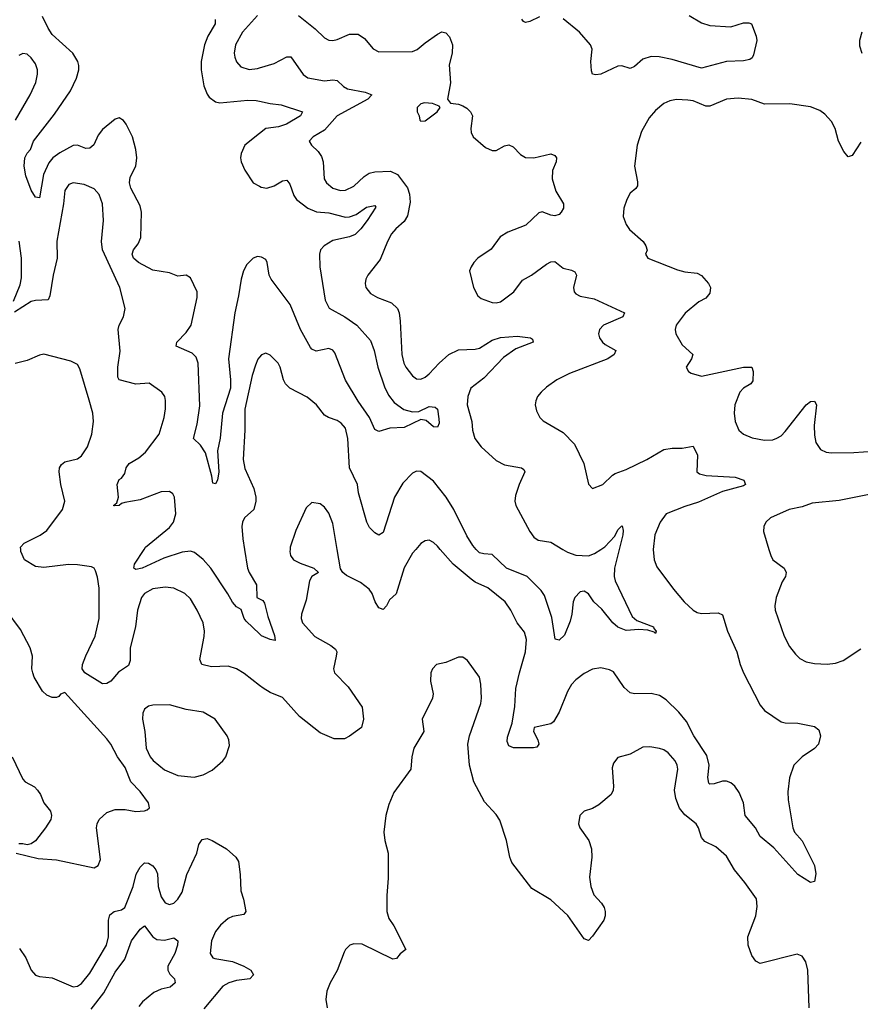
# Model space of a CAD drawing. Header units: inches. Extents: x 1843162 to 1959474, y 907081 to 1016326.
# Tile 313 of 656: x 1938855 to 1942868, y 917828 to 922529. Entities that reach past the tile are written whole.
import ezdxf

# ---------------------------------------------------------------- set-up
doc = ezdxf.new("R2010")
doc.units = ezdxf.units.IN
doc.header["$MEASUREMENT"] = 0
for name, color, linetype in [('B9931', 7, 'Continuous'), ('B9932', 7, 'Continuous'), ('B9941', 7, 'Continuous'), ('B9942', 7, 'Continuous')]:
    doc.layers.add(name, color=color, linetype=linetype)

msp = doc.modelspace()

# ---------------------------------------------------------------- linework, layer by layer
at = {"layer": 'B9931', "color": 5}
for points, elevation in [([(1940000, 919349.8), (1939926.8, 919406.8), (1939890, 919429.8), (1939850, 919443.1), (1939770, 919439.8), (1939724.7, 919450), (1939714.3, 919474.3), (1939736.1, 919583.9), (1939737.5, 919610), (1939730.6, 919650), (1939702.6, 919710), (1939670, 919764.4), (1939642.4, 919790), (1939590, 919814.6), (1939550, 919819.4), (1939490, 919811.2), (1939450.2, 919790), (1939436.1, 919770), (1939416.6, 919710), (1939407.9, 919630), (1939382.7, 919530), (1939382.2, 919470), (1939374.1, 919445.9), (1939327.1, 919412.9), (1939290, 919371.2), (1939270, 919359.7), (1939250, 919358.3), (1939166, 919410), (1939153, 919430), (1939155.1, 919450), (1939170, 919492.4), (1939215.1, 919584.9), (1939233.4, 919670), (1939234.3, 919814.3), (1939227, 919867), (1939217, 919897), (1939209.7, 919909.7), (1939196.8, 919916.8), (1939130, 919925.8), (1939087.7, 919927.7), (1938970, 919912.7), (1938930, 919918.7), (1938877.6, 919950), (1938860.5, 919990), (1938859.5, 920000)], 660), ([(1940000, 919597.3), (1939936.6, 919656.6), (1939926.9, 919670), (1939912.6, 919712.6), (1939890, 919726.3), (1939870, 919748), (1939848.5, 919788.5), (1939767.7, 919910), (1939730, 919952.4), (1939690, 919985.7), (1939670, 919992.1), (1939630, 919987.5), (1939542.2, 919957.8), (1939439.1, 919910), (1939410, 919903.5), (1939399.5, 919910), (1939402.2, 919930), (1939448.4, 920000)], 640), ([(1939927.7, 920000), (1939942.5, 919910), (1939950, 919888.9), (1939985.6, 919830), (1939987, 919770), (1940000, 919763.3)], 640), ([(1938838, 918550), (1938943.4, 918523.4), (1939030, 918517), (1939210, 918479.1), (1939230, 918491), (1939240.7, 918519.3), (1939221.8, 918670), (1939224.5, 918690), (1939234.2, 918710), (1939270, 918743.9), (1939310, 918758.6), (1939358, 918758), (1939410, 918748.2), (1939450, 918751), (1939464, 918756), (1939474, 918766), (1939469.2, 918790), (1939430, 918844.5), (1939386, 918890), (1939358, 918958), (1939321.2, 919010), (1939289.5, 919069.5), (1939270, 919096), (1939070, 919316), (1939050, 919309), (1939042, 919298), (1939030, 919293.3), (1939010, 919293.1), (1938983.9, 919303.9), (1938962.9, 919322.9), (1938923.5, 919390), (1938917.2, 919410), (1938913.3, 919430), (1938916, 919490), (1938904.7, 919530), (1938858, 919618), (1938790, 919709.6)], 680), ([(1938819.5, 919010), (1938870, 918902.8), (1938880.7, 918890), (1938925.5, 918865.5), (1938940.5, 918850), (1938954, 918830), (1938970.7, 918790), (1939002, 918750), (1939007.3, 918730), (1939002.8, 918710), (1938977.3, 918670), (1938930, 918609), (1938910, 918593.2), (1938890, 918588.7), (1938870, 918594), (1938850, 918593.2)], 680), ([(1938853.9, 918093.9), (1938884.3, 918050), (1938910.2, 917990.2), (1938930, 917966), (1938950, 917959.6), (1939010, 917954.3), (1939110, 917911.3), (1939130, 917914.4), (1939150, 917927.3), (1939190, 917975.8), (1939269.2, 918110), (1939278.9, 918150), (1939279.4, 918230), (1939285.7, 918254.3), (1939305.1, 918270), (1939341.1, 918278.9), (1939356.2, 918290), (1939396.1, 918390), (1939411.1, 918448.9), (1939430, 918483.1), (1939450, 918503.6), (1939470, 918501.8), (1939490, 918489.2), (1939504.6, 918470), (1939512, 918450), (1939515.9, 918390), (1939530, 918341.1), (1939550, 918312.6), (1939570, 918304.7), (1939590.9, 918310), (1939610, 918329.1), (1939630, 918363.7), (1939653.2, 918446.8), (1939700.3, 918550), (1939710, 918590.8), (1939725.7, 918614.3), (1939750, 918619), (1939774.4, 918610), (1939842.6, 918570), (1939886.4, 918530), (1939899.3, 918510), (1939907.5, 918447.5), (1939910.5, 918370), (1939923.8, 918330), (1939934.9, 918270), (1939924.1, 918255.9), (1939870, 918246.6), (1939850, 918236.8), (1939814.1, 918205.9), (1939790, 918174.5), (1939770.3, 918130), (1939764.9, 918070), (1939777.1, 918050), (1939786.5, 918046.5), (1939870, 918032.5), (1939924.9, 918010), (1939958.5, 917990), (1939971.2, 917968.8), (1939953.4, 917950), (1939890, 917941.2), (1939854, 917930), (1939825.1, 917914.9), (1939733.7, 917806.3)], 660), ([(1939195.6, 917804.4), (1939257.1, 917882.9), (1939310, 917981.3), (1939356.7, 918043.3), (1939388, 918130), (1939430, 918186), (1939450, 918203.1), (1939489.6, 918149.6), (1939510, 918136.3), (1939545.6, 918134.4), (1939590, 918144.4), (1939610, 918131), (1939608.8, 918110), (1939594.7, 918070), (1939562.4, 918010), (1939562, 917990), (1939571.9, 917971.9), (1939594.4, 917950), (1939597, 917930), (1939572.4, 917910), (1939530, 917899.5), (1939495.7, 917884.3), (1939440.5, 917839.5), (1939422.8, 917817.2)], 640)]:
    msp.add_lwpolyline(points, dxfattribs=dict(at, elevation=elevation))
at = {"layer": 'B9931', "color": 5, "elevation": 680}
msp.add_lwpolyline([(1939570, 919257.2), (1939490, 919256.4), (1939469.4, 919250.6), (1939450, 919236.3), (1939442.2, 919217.8), (1939440.6, 919190), (1939452.9, 919130), (1939458.3, 919050), (1939476.9, 919010), (1939491.4, 918991.4), (1939546.8, 918946.8), (1939610, 918920.5), (1939687.2, 918912.8), (1939730, 918924), (1939773.6, 918946.4), (1939824.2, 918990), (1939839.6, 919010), (1939855.9, 919064.1), (1939854, 919090), (1939846, 919110), (1939788.7, 919188.7), (1939730, 919222.2), (1939650, 919234.8)], close=True, dxfattribs=at)
at = {"layer": 'B9932', "color": 5}
for points, elevation in [([(1939990.1, 922550), (1939918.2, 922470), (1939885.2, 922410), (1939879.2, 922370), (1939882, 922350), (1939890, 922328), (1939910, 922304.2), (1939950, 922291.4), (1939990, 922296.2), (1940000, 922299.2)], 640), ([(1940000, 921397.2), (1939990, 921398.5), (1939969.4, 921390.6), (1939939.4, 921360.6), (1939923, 921330), (1939912.5, 921290), (1939900.1, 921210), (1939881.6, 921130), (1939851.2, 920910), (1939861.3, 920810), (1939860.7, 920770), (1939822.7, 920650), (1939811.5, 920531.5), (1939799.7, 920470), (1939805.3, 920370), (1939798.4, 920330), (1939790, 920313.2), (1939776.4, 920316.4), (1939772.7, 920350), (1939741.1, 920461.1), (1939718.4, 920498.4), (1939684.7, 920530), (1939701.4, 920598.6), (1939714.4, 920685.6), (1939707, 920890), (1939697.2, 920917.2), (1939677.7, 920937.7), (1939602.4, 920970), (1939605.4, 920990), (1939650, 921035.8), (1939673, 921070), (1939702.4, 921202.4), (1939701.4, 921230), (1939670, 921297), (1939650, 921309.6), (1939610, 921305.4), (1939570, 921320.8), (1939490, 921333.3), (1939422, 921370), (1939398, 921390), (1939392.1, 921410), (1939398, 921430), (1939420.2, 921459.8), (1939433.4, 921490), (1939436.5, 921610), (1939430, 921640.9), (1939385, 921725), (1939378.4, 921750), (1939382.2, 921777.8), (1939408.9, 921830), (1939413.6, 921870), (1939409, 921910), (1939392.8, 921970), (1939363.5, 922030), (1939350, 922048), (1939330, 922060.5), (1939310, 922055.1), (1939250, 922005.4), (1939230, 921977.4), (1939208.1, 921931.9), (1939190, 921915.3), (1939170, 921914.6), (1939130, 921929.9), (1939110, 921928.1), (1939046.1, 921893.9), (1939012.9, 921870), (1938994, 921846), (1938967.7, 921790), (1938950, 921678), (1938930, 921682.7), (1938910, 921715.1), (1938883.5, 921783.5), (1938875.4, 921830), (1938879.5, 921870), (1938890, 921892.8), (1938905.8, 921910), (1938921.2, 921950), (1939021, 922079), (1939097.3, 922190), (1939125.8, 922250), (1939137.1, 922290), (1939137.4, 922310), (1939132.8, 922330), (1939109.2, 922369.2), (1939010, 922458), (1938990, 922488.2), (1938964.2, 922544.2)], 620), ([(1939787.4, 922530), (1939788.4, 922510), (1939753.3, 922450), (1939736.4, 922410), (1939721.4, 922330), (1939720.4, 922290), (1939734.2, 922214.2), (1939750, 922173.7), (1939760, 922160), (1939790, 922137.2), (1939810, 922132.8), (1939944.6, 922144.6), (1939983.3, 922143.3), (1940000, 922139.8)], 620), ([(1938835.3, 922050), (1938905.1, 922170), (1938932.4, 922230), (1938940.5, 922270), (1938939.7, 922290), (1938930, 922319.3), (1938910, 922347.3), (1938890, 922364.2), (1938870, 922367.8), (1938850, 922358.9)], 640), ([(1940000, 921986.2), (1939930.1, 921929.9), (1939911.7, 921890), (1939908.7, 921870), (1939911.8, 921850), (1939930, 921811.6), (1939970, 921750.2), (1940000, 921734.4)], 620), ([(1939448.4, 920000), (1939455, 920010), (1939570, 920105.2), (1939589, 920130), (1939599.6, 920170), (1939594, 920250), (1939585.2, 920265.2), (1939570, 920276.9), (1939530, 920275.4), (1939430, 920236), (1939356.5, 920223.5), (1939340.9, 920219.1), (1939330, 920209.7), (1939307.3, 920207.3), (1939302, 920210), (1939318, 920222), (1939326.6, 920250), (1939319.6, 920310), (1939330, 920334), (1939340.2, 920339.8), (1939357.5, 920362.5), (1939363.7, 920390), (1939377.2, 920410), (1939423.3, 920436.7), (1939455.8, 920464.2), (1939520.9, 920550), (1939544.5, 920630), (1939551, 920671), (1939551, 920711), (1939547, 920730), (1939532.7, 920750), (1939473.2, 920793.2), (1939410, 920788.3), (1939330, 920809.7), (1939323, 920823), (1939323, 920870), (1939334.1, 920945.9), (1939325.2, 921050), (1939329.9, 921070.1), (1939350.9, 921110), (1939358, 921150), (1939333, 921250), (1939250.5, 921430), (1939245.5, 921470), (1939254.7, 921570), (1939250.7, 921650), (1939234, 921694), (1939210, 921722), (1939163, 921743), (1939110, 921749.8), (1939090, 921742.2), (1939070, 921714), (1939063.5, 921650), (1939032.4, 921472.4), (1939033.4, 921390), (1939014.2, 921310), (1938998.5, 921210), (1938990, 921192), (1938930, 921189), (1938910, 921183.2), (1938830, 921132.7)], 640), ([(1938825.6, 921185.6), (1938856.4, 921263.6), (1938863, 921297), (1938863.2, 921390), (1938852.5, 921472.5)], 640), ([(1938859.5, 920000), (1938858.4, 920010), (1938876.2, 920030), (1938951.9, 920068.1), (1938984, 920090), (1939058.8, 920190), (1939070.8, 920230), (1939050.8, 920310), (1939042.6, 920370), (1939044.2, 920390), (1939053.9, 920406.1), (1939070, 920418.4), (1939130, 920432.2), (1939150, 920446.7), (1939178, 920490), (1939199.8, 920550), (1939207.4, 920610), (1939204.2, 920650), (1939187.2, 920712.8), (1939142.4, 920862.4), (1939130, 920882.7), (1939098.8, 920898.8), (1938970, 920931.8), (1938950, 920928), (1938890, 920902.2), (1938832.8, 920887.2)], 660), ([(1940000, 920917.2), (1939992.3, 920907.7), (1939980.2, 920879.8), (1939964.8, 920830), (1939929.5, 920670), (1939930.1, 920570), (1939922, 920430), (1939930, 920386.7), (1939972.5, 920290), (1939982.7, 920250), (1939982.3, 920230), (1939972.3, 920190), (1939928.1, 920150), (1939918.8, 920130), (1939916, 920110), (1939919.5, 920050), (1939927.7, 920000)], 640)]:
    msp.add_lwpolyline(points, dxfattribs=dict(at, elevation=elevation))
at = {"layer": 'B9941', "color": 5}
for points, elevation in [([(1940145.8, 920000), (1940144.9, 919990), (1940148.4, 919970), (1940161.6, 919950), (1940193.4, 919933.4), (1940258.8, 919910), (1940281, 919890), (1940250.2, 919869.8), (1940238, 919850), (1940223.2, 919756.8), (1940199.6, 919690), (1940198.3, 919670), (1940204.9, 919650), (1940263.6, 919583.6), (1940340.9, 919540.9), (1940362.8, 919522.8), (1940368.2, 919510), (1940366.4, 919490), (1940352.7, 919430), (1940358, 919410), (1940423, 919343), (1940490, 919246), (1940496.5, 919190), (1940486, 919150), (1940430, 919108.2), (1940405.4, 919094.6), (1940356, 919096), (1940290, 919124.5), (1940190, 919201.4), (1940110, 919292.9), (1940050, 919316.4), (1940016.8, 919336.8), (1940000, 919349.8)], 660), ([(1940745.6, 920000), (1940730, 919982.4), (1940690, 919912), (1940652.5, 919787.5), (1940620.7, 919759.3), (1940606.4, 919730), (1940590, 919713.6), (1940570, 919721.1), (1940551.2, 919750), (1940537.6, 919790), (1940522.9, 919810), (1940481.4, 919841.4), (1940415.8, 919875.8), (1940397.2, 919890), (1940386.6, 919906.6), (1940370.9, 920000)], 660), ([(1941879.4, 920000), (1941879.4, 919999.4), (1941884, 919950), (1941897.4, 919917.4), (1941976.5, 919810), (1942027.2, 919750), (1942070, 919710.3), (1942090, 919698.3), (1942110, 919694.3), (1942190, 919696.5), (1942210, 919687.7), (1942234, 919610), (1942278.5, 919510), (1942294, 919450), (1942310.2, 919410), (1942390, 919256.4), (1942411.1, 919231.1), (1942490, 919176.5), (1942510, 919171.4), (1942570, 919170.2), (1942650, 919155), (1942670, 919138.9), (1942677.7, 919110), (1942669.1, 919070), (1942650, 919049.7), (1942590.4, 919010), (1942550.4, 918970), (1942530.3, 918909.7), (1942522.9, 918842.9), (1942523.4, 918803.4), (1942545.3, 918670), (1942554.4, 918650), (1942590, 918608.2), (1942648.9, 918490), (1942656, 918450), (1942650, 918414), (1942630, 918409.6), (1942570, 918447.8), (1942455.4, 918575.4), (1942390, 918628.5), (1942368.1, 918670), (1942318.8, 918730), (1942310.6, 918790), (1942290, 918838.3), (1942269.1, 918869.1), (1942250, 918885.7), (1942230, 918893.7), (1942210, 918892.4), (1942170, 918880.4), (1942150, 918878.7), (1942144.4, 918884.4), (1942140.8, 918910), (1942146.6, 918970), (1942135.4, 919015.4), (1942073.3, 919110), (1942038.1, 919178.1), (1942002.2, 919222.2), (1941941.5, 919281.5), (1941910, 919302.6), (1941870, 919312.2), (1941790, 919309.7), (1941770, 919315.1), (1941740.7, 919340.7), (1941690, 919414.5), (1941670, 919425.6), (1941630, 919434.7), (1941590, 919427.8), (1941550, 919407.8), (1941510, 919376.9), (1941490, 919355.1), (1941470, 919320.7), (1941430, 919222.9), (1941403.2, 919176.8), (1941390, 919167.2), (1941311.2, 919148.8), (1941307.4, 919130), (1941328.4, 919090), (1941333.4, 919070), (1941323.8, 919056.2), (1941308.1, 919051.9), (1941212.7, 919052.7), (1941190, 919062), (1941182, 919082), (1941183.1, 919103.1), (1941206.6, 919170), (1941219, 919250), (1941224.2, 919335.8), (1941240.2, 919410), (1941269.1, 919510), (1941274.8, 919570), (1941264.4, 919604.4), (1941230, 919649.6), (1941199.8, 919710), (1941172.1, 919750), (1941090, 919816.4), (1941030, 919844.2), (1941010, 919858.5), (1940923.5, 919930), (1940862.7, 920000)], 660), ([(1941717, 920000), (1941695.2, 919910), (1941693.7, 919870), (1941698.2, 919850), (1941778.7, 919678.7), (1941800.9, 919660.9), (1941881, 919630), (1941882, 919622), (1941894, 919610), (1941890, 919598), (1941884.7, 919604.7), (1941854, 919614), (1941810, 919618), (1941750, 919612.3), (1941710, 919628.5), (1941686.9, 919650), (1941634.2, 919714.2), (1941596.3, 919750), (1941570, 919787.3), (1941550, 919801.1), (1941530, 919796.9), (1941505.8, 919770), (1941498, 919750), (1941491.3, 919690), (1941482.8, 919657.2), (1941455.5, 919590), (1941430, 919566.6), (1941411.5, 919571.5), (1941394.8, 919674.8), (1941359.9, 919779.9), (1941344.3, 919804.3), (1941277.8, 919870), (1941178.2, 919910), (1941110, 919974.9), (1941070, 919978.1), (1941050, 919983.7), (1941043.2, 919990), (1941034.8, 920000)], 640), ([(1941448.3, 920000), (1941470, 919987.3), (1941510, 919972.2), (1941570, 919969.2), (1941599.7, 919980.3), (1941629.6, 920000)], 640), ([(1942431.6, 920000), (1942440.5, 919970), (1942450.6, 919950), (1942504, 919910), (1942514.9, 919890), (1942510.4, 919870), (1942495.6, 919844.4), (1942466.9, 919770), (1942460.3, 919730), (1942462, 919710), (1942504.8, 919584.8), (1942530, 919536.3), (1942559.3, 919499.3), (1942579.5, 919479.5), (1942610, 919463.1), (1942650, 919455.3), (1942710, 919451.7), (1942750, 919457.4), (1942786, 919470), (1942870, 919524.9)], 680), ([(1940000, 919763.3), (1940015.4, 919755.4), (1940023.9, 919743.9), (1940040.1, 919680.1), (1940071.9, 919588.1), (1940074.7, 919565.3), (1940050.4, 919569.6), (1940010, 919587.9), (1940000, 919597.3)], 640), ([(1942623.5, 917810), (1942616.9, 917990), (1942607.6, 918030), (1942590, 918058), (1942567.3, 918067.3), (1942390, 918022.4), (1942370, 918034), (1942350, 918060.7), (1942332.2, 918110), (1942331, 918150), (1942369.7, 918250), (1942375.2, 918295.2), (1942372, 918332), (1942317.2, 918410), (1942267.2, 918470), (1942230, 918534.5), (1942178.9, 918578.9), (1942125.2, 918605.2), (1942110, 918623.7), (1942096.4, 918670), (1942084.2, 918690), (1942030, 918732.5), (1942004.4, 918764.4), (1941987.8, 918810), (1941981.7, 918850), (1941996.5, 918950), (1941993.4, 918970), (1941984, 918990), (1941950, 919027.8), (1941930, 919042.2), (1941910, 919049.8), (1941863.4, 919056.6), (1941830, 919056.3), (1941770, 919022.4), (1941710, 919006), (1941690, 918979), (1941683.9, 918956.1), (1941690.3, 918870), (1941688.8, 918850), (1941678.9, 918830), (1941619.4, 918780.6), (1941590, 918762.9), (1941550, 918749.6), (1941528.9, 918730), (1941523.2, 918690), (1941529.1, 918670), (1941571.6, 918610), (1941584, 918570), (1941586, 918530), (1941575.3, 918435.3), (1941581.3, 918390), (1941596.4, 918350), (1941632.7, 918310), (1941646, 918290), (1941650.5, 918270), (1941650.5, 918250), (1941643.8, 918230), (1941590, 918152.7), (1941570, 918132.7), (1941550, 918140.9), (1941471.2, 918251.2), (1941390, 918326), (1941300.5, 918380.5), (1941205, 918505), (1941194.5, 918530), (1941179.3, 918610), (1941146.7, 918706.7), (1941130, 918733.6), (1941074.6, 918794.6), (1941022.4, 918890), (1941002.6, 918970), (1940995.1, 919070), (1941001.6, 919110), (1941056.6, 919263.4), (1941059.7, 919290), (1941057, 919357), (1941049.5, 919390), (1940992.7, 919470), (1940970, 919486), (1940950, 919486), (1940890, 919459.5), (1940844.7, 919450), (1940824.9, 919430), (1940817.1, 919410), (1940815.8, 919370), (1940828.7, 919310), (1940824.9, 919290), (1940776.3, 919190), (1940783.8, 919130), (1940736.4, 919050), (1940726.4, 919010), (1940721.6, 918950), (1940641.4, 918838.6), (1940617.9, 918782.1), (1940603.2, 918730), (1940593.6, 918650), (1940598, 918610), (1940614.6, 918550), (1940614.7, 918430), (1940607.4, 918347.4), (1940607, 918270), (1940617.3, 918237.3), (1940641.7, 918201.7), (1940698, 918090), (1940670.9, 918069.1), (1940654, 918046), (1940636.3, 918043.7), (1940490, 918114.5), (1940450, 918116.3), (1940430.3, 918109.7), (1940410, 918089.4), (1940403.5, 918076.5), (1940371.2, 917988.8), (1940336.4, 917930), (1940321.3, 917890), (1940316.4, 917850), (1940322.4, 917810)], 680)]:
    msp.add_lwpolyline(points, dxfattribs=dict(at, elevation=elevation))
at = {"layer": 'B9942', "color": 5}
for points, elevation in [([(1940185.3, 922550), (1940265.9, 922485.9), (1940310, 922443.1), (1940330, 922431.7), (1940350, 922430.3), (1940370, 922435.3), (1940430, 922460.3), (1940470, 922459.6), (1940500.4, 922440.4), (1940541.6, 922390), (1940570, 922376), (1940730, 922378), (1940752.6, 922387.4), (1940790, 922419.5), (1940850, 922460.5), (1940870, 922470.7), (1940890, 922466), (1940907.5, 922447.5), (1940920.7, 922410), (1940919.3, 922370), (1940905.5, 922314.5), (1940912.3, 922227.7), (1940898, 922150), (1940911, 922131), (1940950, 922125.5), (1940970, 922118), (1940990, 922107.7), (1941007.7, 922090), (1941017.1, 922070), (1941008.4, 922010), (1941010.4, 921990), (1941019.1, 921970), (1941079.3, 921919.3), (1941110, 921904.9), (1941130, 921905.3), (1941170, 921927.2), (1941190, 921931.6), (1941210, 921922), (1941245.6, 921885.6), (1941270, 921871.7), (1941310, 921869.2), (1941390, 921888.4), (1941410, 921880.5), (1941417.6, 921870), (1941416.5, 921850), (1941399, 921810), (1941396.5, 921770), (1941414.3, 921710), (1941450.4, 921650), (1941450.3, 921630), (1941439.5, 921610), (1941430, 921599.6), (1941410, 921593), (1941390, 921595.8), (1941350, 921611.3), (1941332.7, 921607.3), (1941271.9, 921548.1), (1941185.8, 921514.2), (1941148.1, 921491.9), (1941105.8, 921434.2), (1941042.8, 921390), (1941022.8, 921370), (1941010.8, 921350), (1941002.8, 921330), (1941020.7, 921250), (1941042.8, 921210), (1941058.4, 921198.4), (1941110, 921179.5), (1941130, 921177.6), (1941150, 921182), (1941213.6, 921230), (1941254.7, 921285.3), (1941298, 921310), (1941370, 921362.4), (1941390, 921372.7), (1941410, 921375.5), (1941450, 921343.1), (1941490, 921334), (1941505.1, 921325.1), (1941512.6, 921310), (1941499, 921250), (1941502.6, 921230), (1941510, 921220.4), (1941530, 921209.1), (1941596.7, 921196.7), (1941742, 921130), (1941734.9, 921110), (1941642.4, 921070), (1941623.7, 921050), (1941618, 921030), (1941622.6, 921010), (1941637, 920990), (1941650, 920978), (1941700.5, 920950), (1941692.7, 920930), (1941663, 920910), (1941479.9, 920840.1), (1941418.8, 920810), (1941370, 920775.1), (1941344, 920750), (1941327.3, 920730), (1941319.1, 920710), (1941316.3, 920690), (1941322, 920662), (1941337.3, 920630), (1941354.2, 920614.2), (1941450, 920557.6), (1941503.2, 920503.2), (1941547.7, 920410), (1941570.9, 920310.9), (1941590, 920291.3), (1941639, 920310), (1941685.1, 920354.9), (1941697.8, 920362.2), (1941750, 920381.8), (1941849.7, 920430), (1941930, 920476.8), (1941970, 920483.5), (1942016.9, 920483.1), (1942070, 920492.4), (1942091.2, 920450), (1942087.7, 920370), (1942100.3, 920360.3), (1942132.8, 920352.8), (1942270, 920344.2), (1942312.4, 920330), (1942320.7, 920310), (1942310, 920302.9), (1942210, 920277.1), (1942095, 920225), (1942030, 920205.5), (1941941.3, 920170), (1941912.1, 920130), (1941887.5, 920070), (1941879.4, 920000)], 660), ([(1942051.7, 922550), (1942110, 922515.2), (1942150, 922501.4), (1942250, 922495.9), (1942310, 922515.1), (1942335.2, 922515.2), (1942349.1, 922509.1), (1942371.4, 922451.4), (1942373.9, 922430), (1942358.2, 922361.8), (1942352, 922348), (1942340.1, 922339.9), (1942310, 922332.5), (1942230, 922329.3), (1942110, 922298), (1941970, 922339.9), (1941908.3, 922351.7), (1941870, 922354.1), (1941830, 922341.6), (1941790, 922305.7), (1941770, 922296), (1941730, 922309.7), (1941710, 922307.1), (1941630, 922269.7), (1941606, 922266), (1941590, 922269.4), (1941584.6, 922284.6), (1941581.6, 922330), (1941588.3, 922388.3), (1941579.7, 922410), (1941528, 922470), (1941450, 922534)], 660), ([(1941336.5, 922543.5), (1941290, 922520.4), (1941270, 922515.6), (1941260.4, 922520.4), (1941251.5, 922531.5)], 660), ([(1942874.9, 922470), (1942863.5, 922430), (1942864.1, 922404.1), (1942876.2, 922370)], 680), ([(1940000, 922299.2), (1940070, 922320.2), (1940130, 922351.4), (1940150, 922351.8), (1940207.8, 922267.8), (1940230, 922251.3), (1940310, 922236.8), (1940350, 922241.8), (1940370, 922239), (1940401.5, 922210), (1940420, 922200), (1940503.6, 922183.6), (1940536.4, 922170), (1940517, 922150), (1940370, 922070.7), (1940310, 922002.2), (1940255.5, 921970), (1940236.3, 921950), (1940247.3, 921930), (1940280.4, 921900.4), (1940296, 921876), (1940303.6, 921850), (1940309, 921770), (1940320.3, 921750), (1940350, 921724.7), (1940385.6, 921714.4), (1940410, 921715.8), (1940450, 921734.7), (1940498.8, 921781.2), (1940522.7, 921797.3), (1940550, 921802.6), (1940625.3, 921805.3), (1940658.3, 921790), (1940706.4, 921726.4), (1940716.3, 921696.3), (1940718.7, 921658.7), (1940706.8, 921593.2), (1940690, 921565.1), (1940650, 921530.9), (1940630, 921506.6), (1940610.2, 921470), (1940575.2, 921384.8), (1940517, 921310), (1940507.2, 921290), (1940504.2, 921270), (1940507.2, 921250), (1940530, 921222), (1940562.7, 921202.7), (1940630, 921177.1), (1940658.5, 921150), (1940666.4, 921130), (1940671.5, 921090), (1940678.9, 920930), (1940688.6, 920890), (1940698.4, 920870), (1940730, 920829), (1940750, 920814.9), (1940770, 920813.4), (1940790, 920821.6), (1940810, 920837.6), (1940858.2, 920890), (1940904.1, 920930), (1940950, 920952.8), (1941030, 920955.4), (1941050, 920961.6), (1941110, 920999.7), (1941150, 921011.1), (1941230, 921018.3), (1941294, 921010), (1941303.6, 921003.6), (1941306, 920990), (1941223.1, 920956.9), (1941164.4, 920915.6), (1941070, 920818.4), (1941009.3, 920770), (1940993.7, 920730), (1940991.9, 920690), (1941013.7, 920610), (1941016.5, 920570), (1941027.2, 920530), (1941057.4, 920490), (1941130, 920424.4), (1941170, 920403.8), (1941250.2, 920390.2), (1941261.4, 920381.4), (1941267.2, 920370), (1941238.8, 920310), (1941222.3, 920257.7), (1941218.9, 920230), (1941222.7, 920210), (1941290, 920085.7), (1941310, 920058.9), (1941330, 920044), (1941390, 920034), (1941448.3, 920000)], 640), ([(1940000, 922139.8), (1940050, 922128.9), (1940103.4, 922123.4), (1940205.5, 922090), (1940194.7, 922070), (1940129.2, 922030), (1940090, 922017.4), (1940029.8, 922010.2), (1940000, 921986.2)], 620), ([(1942870, 921945.1), (1942830, 921881.3), (1942810, 921875.1), (1942790, 921900.5), (1942763.8, 921950), (1942748.4, 922010), (1942730, 922042.9), (1942698.5, 922078.5), (1942675.4, 922095.4), (1942630, 922113.6), (1942532.2, 922127.8), (1942410, 922126.4), (1942350, 922148.7), (1942284.7, 922155.3), (1942230, 922149.7), (1942150, 922116), (1942130, 922116.8), (1942070, 922141.3), (1942045.4, 922145.4), (1941990, 922148.2), (1941958, 922142), (1941930.3, 922129.7), (1941890, 922095.1), (1941859.5, 922060.5), (1941823.9, 921996.1), (1941803, 921930), (1941790.5, 921830), (1941804.1, 921755.9), (1941803.8, 921736.2), (1941796.2, 921723.8), (1941770, 921701.2), (1941752.7, 921670), (1941739.5, 921630), (1941735.8, 921590), (1941750, 921550.8), (1941766.8, 921526.8), (1941831, 921470), (1941844.7, 921450), (1941851.3, 921428.7), (1941842, 921410), (1941854, 921390), (1941994.7, 921334.7), (1942030, 921326), (1942090, 921319.7), (1942110, 921307.1), (1942143.7, 921270), (1942152.7, 921250), (1942150, 921223.1), (1942130, 921199.8), (1942097.6, 921182.4), (1942032.1, 921127.9), (1941988.5, 921070), (1941983.7, 921050), (1941987, 921030), (1942017.5, 920977.5), (1942068, 920930), (1942061.6, 920910), (1942036.3, 920870), (1942047.3, 920850), (1942060.7, 920840.7), (1942110, 920827.4), (1942310.4, 920870.4), (1942350.7, 920870), (1942357.1, 920850), (1942354.7, 920805.3), (1942344.9, 920790), (1942310, 920769.6), (1942292.2, 920750), (1942268.9, 920690), (1942266, 920650), (1942270.3, 920610), (1942288.5, 920570), (1942310, 920550.4), (1942352.6, 920532.6), (1942410, 920521.3), (1942450, 920523.6), (1942470, 920530.3), (1942490, 920542.6), (1942510, 920563.1), (1942610, 920690.3), (1942630, 920706.7), (1942650, 920707.7), (1942659.5, 920690), (1942648.6, 920591.4), (1942650, 920544.7), (1942656.1, 920510), (1942677.3, 920477.3), (1942704.4, 920464.4), (1942730, 920461.5), (1942838, 920462), (1942930, 920468.9)], 680), ([(1940000, 921734.4), (1940008.2, 921730), (1940034.4, 921725.6), (1940070, 921735.4), (1940110, 921760.6), (1940130, 921762.4), (1940144.8, 921744.8), (1940163, 921690), (1940176.9, 921670), (1940230, 921628.8), (1940271.4, 921611.4), (1940330, 921606.4), (1940410, 921586.1), (1940430, 921587.5), (1940460.4, 921599.6), (1940510, 921634.2), (1940550, 921642.8), (1940554.9, 921634.9), (1940513.7, 921570), (1940483.5, 921530), (1940456.5, 921503.5), (1940430, 921493), (1940350, 921474.9), (1940307.9, 921450), (1940290.2, 921430), (1940286, 921410), (1940287.7, 921350), (1940312.5, 921190), (1940332, 921152), (1940406.9, 921110), (1940463.6, 921070), (1940530, 920997.6), (1940547.8, 920950), (1940565.4, 920870), (1940596.2, 920776.2), (1940616, 920736), (1940642.2, 920702.2), (1940688.7, 920668.7), (1940730, 920657.1), (1940761.1, 920658.9), (1940810, 920682), (1940839, 920679), (1940850.2, 920670.2), (1940856.5, 920623.5), (1940856.7, 920603.3), (1940850, 920584), (1940830, 920585.1), (1940795, 920615), (1940770, 920620.4), (1940690, 920582.7), (1940621.7, 920578.3), (1940570, 920563.7), (1940550, 920573.2), (1940524.8, 920630), (1940470, 920708.5), (1940410, 920808.6), (1940359.3, 920939.3), (1940350, 920951.9), (1940330, 920959.8), (1940270, 920947), (1940250, 920955.6), (1940243.3, 920963.3), (1940194.9, 921050), (1940146.3, 921170), (1940055.4, 921290), (1940046.6, 921310), (1940036.3, 921370), (1940030, 921384), (1940010, 921396), (1940000, 921397.2)], 620), ([(1941034.8, 920000), (1941018.9, 920018.9), (1940990, 920065.3), (1940927.4, 920190), (1940891.2, 920250), (1940830, 920325.5), (1940770, 920371.3), (1940750, 920374), (1940730, 920363.6), (1940683.4, 920316.6), (1940644.1, 920250), (1940590, 920080.7), (1940570, 920067.8), (1940550, 920078.3), (1940525.1, 920105.1), (1940512.4, 920130), (1940471.7, 920270), (1940467.4, 920310), (1940428.8, 920390), (1940420.8, 920530), (1940410, 920578.7), (1940390, 920603.5), (1940370, 920615.3), (1940329, 920629), (1940310, 920641.3), (1940271.3, 920690), (1940227.4, 920727.4), (1940144.2, 920770), (1940124.4, 920790), (1940113.6, 920810), (1940098.7, 920870), (1940088.3, 920890), (1940050, 920928), (1940030, 920936.9), (1940010, 920929.6), (1940000, 920917.2)], 640), ([(1942950, 920270.8), (1942766.9, 920233.1), (1942638.8, 920221.2), (1942590, 920203.5), (1942528.2, 920190), (1942439.1, 920150), (1942416.4, 920130), (1942407.2, 920110), (1942406.1, 920086.1), (1942431.6, 920000)], 680), ([(1940370.9, 920000), (1940350, 920124), (1940330, 920173.2), (1940310, 920201.2), (1940290, 920218), (1940250, 920224), (1940222, 920198), (1940173.7, 920090), (1940146.7, 920010), (1940145.8, 920000)], 660), ([(1941629.6, 920000), (1941647.9, 920012.1), (1941696.4, 920063.6), (1941710, 920092.7), (1941728.7, 920111.3), (1941731.8, 920111.8), (1941736.5, 920090), (1941734, 920070), (1941717, 920000)], 640), ([(1940862.7, 920000), (1940850, 920014.7), (1940830, 920033.6), (1940810, 920043.6), (1940790, 920041.6), (1940770, 920027.6), (1940745.6, 920000)], 660)]:
    msp.add_lwpolyline(points, dxfattribs=dict(at, elevation=elevation))
at = {"layer": 'B9942', "color": 5, "elevation": 660}
msp.add_lwpolyline([(1940788.1, 922131.9), (1940770, 922128), (1940752, 922110), (1940752, 922090), (1940762, 922070), (1940764.7, 922050), (1940770, 922044.7), (1940790, 922046), (1940848.7, 922090), (1940862, 922110), (1940857.2, 922117.2), (1940826, 922130)], close=True, dxfattribs=at)

doc.saveas('drawing.dxf')
